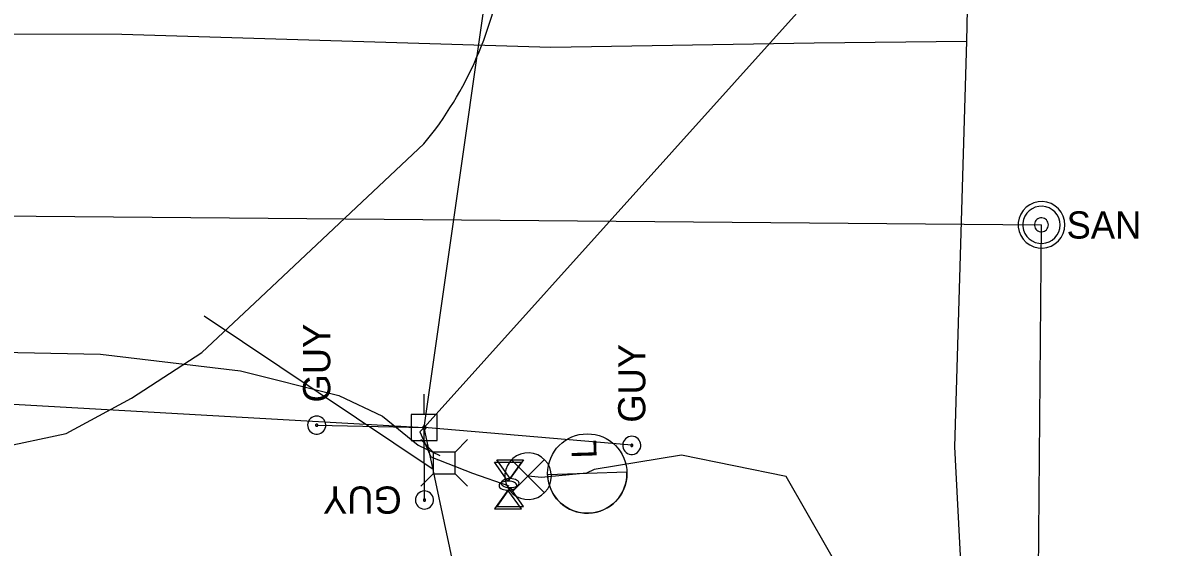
# Model space of a CAD drawing. Extents: x 596028 to 606371, y 330010 to 403088.
# Drawn here: x 601718.2 to 601879.3, y 355476.2 to 355550.5 of the extents above; entities that cross this region are included whole.
import ezdxf

# ---------------------------------------------------------------- set-up
doc = ezdxf.new("R2010")
doc.units = 0
for name, color, linetype in [('E_LTG', 7, 'Continuous'), ('E_LTG_CID', 7, 'Continuous'), ('E_SIG', 7, 'Continuous'), ('E_UTL_E_Bold', 7, 'Continuous'), ('E_UTL_E_UG', 7, 'Continuous'), ('E_UTL_EGuyWire', 7, 'Continuous'), ('E_UTL_EPowerPole', 7, 'Continuous'), ('E_UTL_FO_UG', 7, 'Continuous'), ('E_UTL_G_UG', 7, 'Continuous'), ('E_UTL_Overhead', 7, 'Continuous'), ('E_UTL_SAN_MH', 7, 'Continuous'), ('E_UTL_SAN_UG', 7, 'Continuous'), ('E_UTL_T', 7, 'Continuous'), ('E_UTL_T_UG', 7, 'Continuous')]:
    doc.layers.add(name, color=color, linetype=linetype)

# ---------------------------------------------------------------- blocks, each defined once
blk = doc.blocks.new('_U279')
at = {"layer": 'E_LTG'}
blk.add_lwpolyline([(0.0007, -0.171), (0.0007, 0.1718)], dxfattribs=at)
blk.add_circle((0.0007, 0.0004), 0.1714, dxfattribs=at)
blk.add_arc((0.0007, 0.0004), 0.1714, 90, 270, dxfattribs=at)
blk.add_text('L', height=0.108, dxfattribs=at).set_placement((0.066, -0.0422))

msp = doc.modelspace()

# ---------------------------------------------------------------- linework, layer by layer
at = {"layer": 'E_LTG_CID'}
for points in [[(601848.52, 355283.22), (601842.75, 355330.92), (601838.43, 355400.17), (601837.25, 355434.48), (601835.27, 355470.67), (601826.34, 355486.24), (601811.52, 355489.27), (601799.18, 355487.23), (601798.09, 355486.71)], [(601798.09, 355486.71), (601791.68, 355486.12), (601789.8, 355486.29)]]:
    msp.add_lwpolyline(points, dxfattribs=at)
at = {"layer": 'E_SIG'}
for points in [[(601793.1, 355486.29), (601793.04, 355486.91), (601792.86, 355487.52), (601792.58, 355488.07), (601792.19, 355488.57), (601791.72, 355488.98), (601791.17, 355489.29), (601790.58, 355489.5), (601789.96, 355489.59), (601789.33, 355489.56), (601788.72, 355489.41), (601788.15, 355489.15), (601787.64, 355488.78), (601787.21, 355488.33), (601786.87, 355487.8), (601786.64, 355487.22), (601786.52, 355486.6), (601786.52, 355485.98), (601786.64, 355485.36), (601786.87, 355484.78), (601787.21, 355484.25), (601787.64, 355483.8), (601788.15, 355483.43), (601788.72, 355483.17), (601789.33, 355483.02), (601789.96, 355482.99), (601790.58, 355483.08), (601791.17, 355483.29), (601791.72, 355483.6), (601792.19, 355484.01), (601792.58, 355484.51), (601792.86, 355485.06), (601793.04, 355485.67), (601793.1, 355486.29)], [(601792.06, 355488.62), (601787.45, 355483.97)], [(601787.45, 355488.58), (601792.11, 355483.92)]]:
    msp.add_lwpolyline(points, dxfattribs=at)
at = {"layer": 'E_UTL_E_Bold'}
for points in [[(601785.05, 355488.25), (601788.86, 355488.25)], [(601786.95, 355485.58), (601785.05, 355488.25)], [(601785.36, 355488.6), (601789.17, 355488.6)], [(601787.26, 355485.94), (601785.36, 355488.6)], [(601788.86, 355488.25), (601786.95, 355485.58)], [(601789.17, 355488.6), (601787.26, 355485.94)], [(601788.53, 355485.3), (601788.51, 355485.42), (601788.44, 355485.54), (601788.33, 355485.65), (601788.18, 355485.74), (601788, 355485.82), (601787.79, 355485.88), (601787.56, 355485.92), (601787.32, 355485.94), (601787.08, 355485.93), (601786.85, 355485.9), (601786.63, 355485.85), (601786.43, 355485.78), (601786.26, 355485.69), (601786.13, 355485.59), (601786.04, 355485.48), (601786, 355485.36), (601786, 355485.24), (601786.04, 355485.12), (601786.13, 355485.01), (601786.26, 355484.91), (601786.43, 355484.82), (601786.63, 355484.75), (601786.85, 355484.7), (601787.08, 355484.67), (601787.32, 355484.67), (601787.56, 355484.68), (601787.79, 355484.72), (601788, 355484.78), (601788.18, 355484.86), (601788.33, 355484.96), (601788.44, 355485.07), (601788.51, 355485.18), (601788.53, 355485.3)], [(601786.95, 355484.31), (601785.05, 355481.65)], [(601787.26, 355484.67), (601785.36, 355482)], [(601788.22, 355484.95), (601788.2, 355485.07), (601788.13, 355485.19), (601788.02, 355485.29), (601787.87, 355485.39), (601787.69, 355485.47), (601787.48, 355485.53), (601787.25, 355485.57), (601787.01, 355485.58), (601786.77, 355485.58), (601786.54, 355485.55), (601786.32, 355485.5), (601786.12, 355485.43), (601785.95, 355485.34), (601785.82, 355485.24), (601785.73, 355485.13), (601785.69, 355485.01), (601785.69, 355484.89), (601785.73, 355484.77), (601785.82, 355484.66), (601785.95, 355484.56), (601786.12, 355484.47), (601786.32, 355484.4), (601786.54, 355484.35), (601786.77, 355484.32), (601787.01, 355484.31), (601787.25, 355484.33), (601787.48, 355484.37), (601787.69, 355484.43), (601787.87, 355484.51), (601788.02, 355484.61), (601788.13, 355484.71), (601788.2, 355484.83), (601788.22, 355484.95)], [(601788.86, 355481.65), (601786.95, 355484.31)], [(601789.17, 355482), (601787.26, 355484.67)], [(601785.05, 355481.65), (601788.86, 355481.65)], [(601785.36, 355482), (601789.17, 355482)]]:
    msp.add_lwpolyline(points, dxfattribs=at)
at = {"layer": 'E_UTL_E_UG'}
msp.add_lwpolyline([(601775.11, 355493.17), (601774.48, 355492.58), (601776.05, 355489.05), (601781.93, 355486.7), (601787.07, 355484.92)], dxfattribs=at)
at = {"layer": 'E_UTL_EGuyWire'}
for p in [(601759.87, 355493.51), (601775.13, 355482.91), (601804.49, 355490.66)]:
    msp.add_line(p, (601775.11, 355493.17), dxfattribs=at)
for points in [[(601759.87, 355494.79), (601759.63, 355494.77), (601759.39, 355494.7), (601759.17, 355494.59), (601758.98, 355494.44), (601758.82, 355494.26), (601758.7, 355494.04), (601758.62, 355493.81), (601758.59, 355493.57), (601758.6, 355493.33), (601758.66, 355493.09), (601758.76, 355492.87), (601758.9, 355492.67), (601759.08, 355492.5), (601759.28, 355492.37), (601759.51, 355492.28), (601759.75, 355492.23), (601759.99, 355492.23), (601760.23, 355492.28), (601760.46, 355492.37), (601760.66, 355492.5), (601760.84, 355492.67), (601760.98, 355492.87), (601761.08, 355493.09), (601761.14, 355493.33), (601761.15, 355493.57), (601761.12, 355493.81), (601761.04, 355494.04), (601760.91, 355494.26), (601760.75, 355494.44), (601760.56, 355494.59), (601760.35, 355494.7), (601760.11, 355494.77), (601759.87, 355494.79)], [(601759.87, 355493.67), (601759.84, 355493.67), (601759.81, 355493.66), (601759.78, 355493.65), (601759.76, 355493.63), (601759.74, 355493.6), (601759.72, 355493.58), (601759.71, 355493.55), (601759.71, 355493.52), (601759.71, 355493.49), (601759.72, 355493.46), (601759.73, 355493.43), (601759.75, 355493.41), (601759.77, 355493.38), (601759.79, 355493.37), (601759.82, 355493.36), (601759.85, 355493.35), (601759.88, 355493.35), (601759.91, 355493.36), (601759.94, 355493.37), (601759.97, 355493.38), (601759.99, 355493.41), (601760.01, 355493.43), (601760.02, 355493.46), (601760.03, 355493.49), (601760.03, 355493.52), (601760.02, 355493.55), (601760.01, 355493.58), (601760, 355493.6), (601759.98, 355493.63), (601759.96, 355493.65), (601759.93, 355493.66), (601759.9, 355493.67), (601759.87, 355493.67)], [(601804.49, 355491.94), (601804.24, 355491.92), (601804.01, 355491.85), (601803.79, 355491.74), (601803.6, 355491.58), (601803.44, 355491.4), (601803.32, 355491.19), (601803.24, 355490.96), (601803.21, 355490.72), (601803.22, 355490.47), (601803.27, 355490.24), (601803.38, 355490.01), (601803.52, 355489.82), (601803.69, 355489.65), (601803.9, 355489.52), (601804.13, 355489.42), (601804.37, 355489.38), (601804.61, 355489.38), (601804.85, 355489.42), (601805.08, 355489.52), (601805.28, 355489.65), (601805.46, 355489.82), (601805.6, 355490.01), (601805.7, 355490.24), (601805.76, 355490.47), (601805.77, 355490.72), (601805.73, 355490.96), (601805.65, 355491.19), (601805.53, 355491.4), (601805.37, 355491.58), (601805.18, 355491.74), (601804.96, 355491.85), (601804.73, 355491.92), (601804.49, 355491.94)], [(601804.49, 355490.82), (601804.46, 355490.81), (601804.43, 355490.8), (601804.4, 355490.79), (601804.38, 355490.77), (601804.36, 355490.75), (601804.34, 355490.72), (601804.33, 355490.69), (601804.33, 355490.66), (601804.33, 355490.63), (601804.34, 355490.6), (601804.35, 355490.58), (601804.37, 355490.55), (601804.39, 355490.53), (601804.41, 355490.51), (601804.44, 355490.5), (601804.47, 355490.5), (601804.5, 355490.5), (601804.53, 355490.5), (601804.56, 355490.51), (601804.59, 355490.53), (601804.61, 355490.55), (601804.63, 355490.58), (601804.64, 355490.6), (601804.65, 355490.63), (601804.65, 355490.66), (601804.64, 355490.69), (601804.63, 355490.72), (601804.62, 355490.75), (601804.6, 355490.77), (601804.57, 355490.79), (601804.55, 355490.8), (601804.52, 355490.81), (601804.49, 355490.82)], [(601773.85, 355482.91), (601773.87, 355482.67), (601773.94, 355482.43), (601774.05, 355482.22), (601774.2, 355482.02), (601774.39, 355481.86), (601774.6, 355481.74), (601774.83, 355481.66), (601775.07, 355481.63), (601775.31, 355481.64), (601775.55, 355481.7), (601775.77, 355481.8), (601775.97, 355481.94), (601776.14, 355482.12), (601776.27, 355482.32), (601776.36, 355482.55), (601776.41, 355482.79), (601776.41, 355483.03), (601776.36, 355483.27), (601776.27, 355483.5), (601776.14, 355483.7), (601775.97, 355483.88), (601775.77, 355484.02), (601775.55, 355484.12), (601775.31, 355484.18), (601775.07, 355484.19), (601774.83, 355484.16), (601774.6, 355484.08), (601774.39, 355483.95), (601774.2, 355483.79), (601774.05, 355483.6), (601773.94, 355483.39), (601773.87, 355483.15), (601773.85, 355482.91)], [(601774.97, 355482.91), (601774.97, 355482.88), (601774.98, 355482.85), (601775, 355482.82), (601775.01, 355482.8), (601775.04, 355482.78), (601775.06, 355482.76), (601775.09, 355482.75), (601775.12, 355482.75), (601775.15, 355482.75), (601775.18, 355482.76), (601775.21, 355482.77), (601775.24, 355482.79), (601775.26, 355482.81), (601775.27, 355482.84), (601775.28, 355482.86), (601775.29, 355482.89), (601775.29, 355482.92), (601775.28, 355482.95), (601775.27, 355482.98), (601775.26, 355483.01), (601775.24, 355483.03), (601775.21, 355483.05), (601775.18, 355483.06), (601775.15, 355483.07), (601775.12, 355483.07), (601775.09, 355483.06), (601775.06, 355483.05), (601775.04, 355483.04), (601775.01, 355483.02), (601775, 355483), (601774.98, 355482.97), (601774.97, 355482.94), (601774.97, 355482.91)]]:
    msp.add_lwpolyline(points, dxfattribs=at)
at = {"layer": 'E_UTL_EPowerPole'}
for points in [[(601775.08, 355495.01), (601775.08, 355497.92)], [(601776.93, 355495.01), (601773.24, 355495.01)], [(601773.24, 355495.01), (601773.24, 355491.32)], [(601776.93, 355491.32), (601776.93, 355495.01)], [(601775.35, 355493.17), (601775.35, 355493.22), (601775.33, 355493.26), (601775.31, 355493.3), (601775.29, 355493.34), (601775.25, 355493.37), (601775.21, 355493.39), (601775.17, 355493.4), (601775.12, 355493.41), (601775.08, 355493.41), (601775.04, 355493.4), (601774.99, 355493.38), (601774.96, 355493.35), (601774.93, 355493.32), (601774.9, 355493.28), (601774.88, 355493.24), (601774.88, 355493.19), (601774.88, 355493.15), (601774.88, 355493.1), (601774.9, 355493.06), (601774.93, 355493.02), (601774.96, 355492.99), (601774.99, 355492.96), (601775.04, 355492.95), (601775.08, 355492.93), (601775.12, 355492.93), (601775.17, 355492.94), (601775.21, 355492.95), (601775.25, 355492.98), (601775.29, 355493.01), (601775.31, 355493.04), (601775.33, 355493.08), (601775.35, 355493.13), (601775.35, 355493.17)], [(601773.24, 355491.32), (601776.93, 355491.32)]]:
    msp.add_lwpolyline(points, dxfattribs=at)
at = {"layer": 'E_UTL_FO_UG'}
msp.add_lwpolyline([(601743.92, 355509.01), (601776.21, 355487.37)], dxfattribs=at)
at = {"layer": 'E_UTL_G_UG'}
for points in [[(601849.27, 355302.12), (601850.99, 355344.89), (601850.21, 355393.81), (601851.15, 355473.2), (601850.21, 355490.44), (601851.95, 355547.88), (601852.67, 355583.73), (601852.25, 355585.99), (601852.56, 355586.58), (601852.19, 355591.55), (601851.91, 355592.32), (601849.25, 355596.66), (601835.45, 355610.23), (601821.29, 355626.35), (601811.64, 355637.69), (601814.09, 355668.92), (601823.14, 355722.3), (601823.37, 355723.2), (601828.74, 355757.82), (601829.7, 355765.72)], [(601281.11, 355548.99), (601456.8, 355548.88), (601501.85, 355546.55), (601540.47, 355547.26), (601567.93, 355547.51), (601604.28, 355548.55), (601619.98, 355548.78), (601633.71, 355549.19), (601652.23, 355549.07), (601667.06, 355549.06), (601732.27, 355548.91), (601793.04, 355547.03), (601830.3, 355547.67), (601851.95, 355547.88)]]:
    msp.add_lwpolyline(points, dxfattribs=at)
at = {"layer": 'E_UTL_Overhead'}
for points in [[(601775.11, 355493.17), (601794.88, 355632.14), (601813.19, 355774.43), (601846.41, 355956.03), (601876.1, 356114.7), (601902.03, 356254.58), (601928.02, 356393.42), (601947.92, 356557.45), (601949.4, 356721.2), (601951.31, 356874.93), (601952.99, 357026.21), (601955.32, 357157.12), (601956.05, 357297.31), (601956.02, 357419.23), (601957.75, 357549.11), (601960.44, 357702.58), (601963.02, 358010.51), (601965.3, 358142.36), (601966.98, 358349.71), (601973.66, 358787.78)], [(601775.11, 355493.17), (601845.25, 355571.2)], [(601353.91, 355517.52), (601463.19, 355511.89), (601657.83, 355499.82), (601775.11, 355493.17)], [(602786.89, 352671.3), (602719.9, 352862.04), (602644.85, 353058), (602574.25, 353244.39), (602502.81, 353432.28), (602428.67, 353624.2), (602360.66, 353804.33), (602303.82, 353952.18), (602250.37, 354092.88), (602197.72, 354232.78), (602144.03, 354374.9), (602091.31, 354515.03), (602040.95, 354648.65), (601976.43, 354817.48), (601911.13, 354985.41), (601846.94, 355153.54), (601811.73, 355320.66), (601775.11, 355493.17)]]:
    msp.add_lwpolyline(points, dxfattribs=at)
at = {"layer": 'E_UTL_SAN_MH'}
for points in [[(601865.8, 355521.88), (601865.74, 355522.51), (601865.56, 355523.11), (601865.27, 355523.67), (601864.89, 355524.16), (601864.41, 355524.57), (601863.87, 355524.89), (601863.27, 355525.09), (601862.65, 355525.18), (601862.03, 355525.15), (601861.42, 355525), (601860.85, 355524.74), (601860.34, 355524.38), (601859.9, 355523.92), (601859.56, 355523.4), (601859.33, 355522.81), (601859.21, 355522.2), (601859.21, 355521.57), (601859.33, 355520.95), (601859.56, 355520.37), (601859.9, 355519.84), (601860.34, 355519.39), (601860.85, 355519.03), (601861.42, 355518.77), (601862.03, 355518.62), (601862.65, 355518.59), (601863.27, 355518.68), (601863.87, 355518.88), (601864.41, 355519.2), (601864.89, 355519.61), (601865.27, 355520.1), (601865.56, 355520.66), (601865.74, 355521.26), (601865.8, 355521.88)], [(601865.14, 355521.88), (601865.09, 355522.38), (601864.95, 355522.87), (601864.72, 355523.31), (601864.41, 355523.71), (601864.03, 355524.03), (601863.59, 355524.29), (601863.12, 355524.45), (601862.62, 355524.52), (601862.12, 355524.5), (601861.63, 355524.38), (601861.18, 355524.17), (601860.77, 355523.88), (601860.42, 355523.52), (601860.15, 355523.09), (601859.96, 355522.63), (601859.87, 355522.14), (601859.87, 355521.63), (601859.96, 355521.14), (601860.15, 355520.67), (601860.42, 355520.25), (601860.77, 355519.89), (601861.18, 355519.6), (601861.63, 355519.39), (601862.12, 355519.27), (601862.62, 355519.25), (601863.12, 355519.32), (601863.59, 355519.48), (601864.03, 355519.73), (601864.41, 355520.06), (601864.72, 355520.46), (601864.95, 355520.9), (601865.09, 355521.38), (601865.14, 355521.88)], [(601863.49, 355521.88), (601863.47, 355522.07), (601863.42, 355522.25), (601863.33, 355522.42), (601863.21, 355522.57), (601863.07, 355522.69), (601862.91, 355522.78), (601862.73, 355522.85), (601862.54, 355522.87), (601862.36, 355522.86), (601862.17, 355522.82), (601862, 355522.74), (601861.85, 355522.63), (601861.72, 355522.5), (601861.62, 355522.34), (601861.55, 355522.16), (601861.51, 355521.98), (601861.51, 355521.79), (601861.55, 355521.61), (601861.62, 355521.43), (601861.72, 355521.27), (601861.85, 355521.14), (601862, 355521.03), (601862.17, 355520.95), (601862.36, 355520.9), (601862.54, 355520.9), (601862.73, 355520.92), (601862.91, 355520.98), (601863.07, 355521.08), (601863.21, 355521.2), (601863.33, 355521.35), (601863.42, 355521.52), (601863.47, 355521.7), (601863.49, 355521.88)]]:
    msp.add_lwpolyline(points, dxfattribs=at)
at = {"layer": 'E_UTL_SAN_UG'}
for p in [(601547.86, 355524.61), (601859.69, 355189.09)]:
    msp.add_line(p, (601862.49, 355521.89), dxfattribs=at)
at = {"layer": 'E_UTL_T'}
for points in [[(601776.37, 355489.71), (601774.61, 355491.46)], [(601779.46, 355489.71), (601781.21, 355491.46)], [(601779.46, 355489.71), (601776.37, 355489.71)], [(601776.37, 355489.71), (601776.37, 355486.62)], [(601779.46, 355486.62), (601779.46, 355489.71)], [(601776.37, 355486.62), (601774.61, 355484.86)], [(601776.37, 355486.62), (601779.46, 355486.62)], [(601779.46, 355486.62), (601781.21, 355484.86)]]:
    msp.add_lwpolyline(points, dxfattribs=at)
at = {"layer": 'E_UTL_T_UG'}
for points in [[(601540.42, 355481.15), (601551.71, 355480.13), (601615.67, 355488.96), (601636.87, 355490.92), (601668.87, 355489.78), (601704.82, 355488.17), (601724.4, 355492.31), (601733.65, 355497.34), (601743.6, 355503.82), (601751.1, 355510.82), (601775.06, 355533.34)], [(601545.91, 355519.28), (601557.51, 355518.58), (601573.7, 355515.48), (601604.1, 355512.44), (601621.22, 355511.41), (601645.68, 355509.73), (601694.11, 355504.28), (601729.26, 355503.57), (601749.07, 355501.2), (601763.02, 355497.72), (601769.18, 355494.81), (601774.22, 355490.69), (601777.31, 355489.2)]]:
    msp.add_lwpolyline(points, dxfattribs=at)
msp.add_arc((601734.82, 355566.26), 51.99, 320.7132, 352.374, dxfattribs=at)

# ---------------------------------------------------------------- block references
at = {"layer": 'E_LTG_CID', "xscale": 32.80833333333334, "yscale": 32.80833333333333, "rotation": 91.7539376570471}
msp.add_blockref('_U279', (601798.2, 355486.64), dxfattribs=at)

# ---------------------------------------------------------------- texts
at = {"layer": 'E_UTL_EGuyWire'}
for rotation, p in [(90, (601761.79, 355496.72)), (90, (601806.41, 355493.86)), (180, (601771.92, 355484.83))]:
    msp.add_text('GUY', height=3.85, rotation=rotation, dxfattribs=at).set_placement(p)
at = {"layer": 'E_UTL_SAN_MH'}
msp.add_text('SAN', height=3.849, dxfattribs=at).set_placement((601866.06, 355519.94))

doc.saveas('drawing.dxf')
